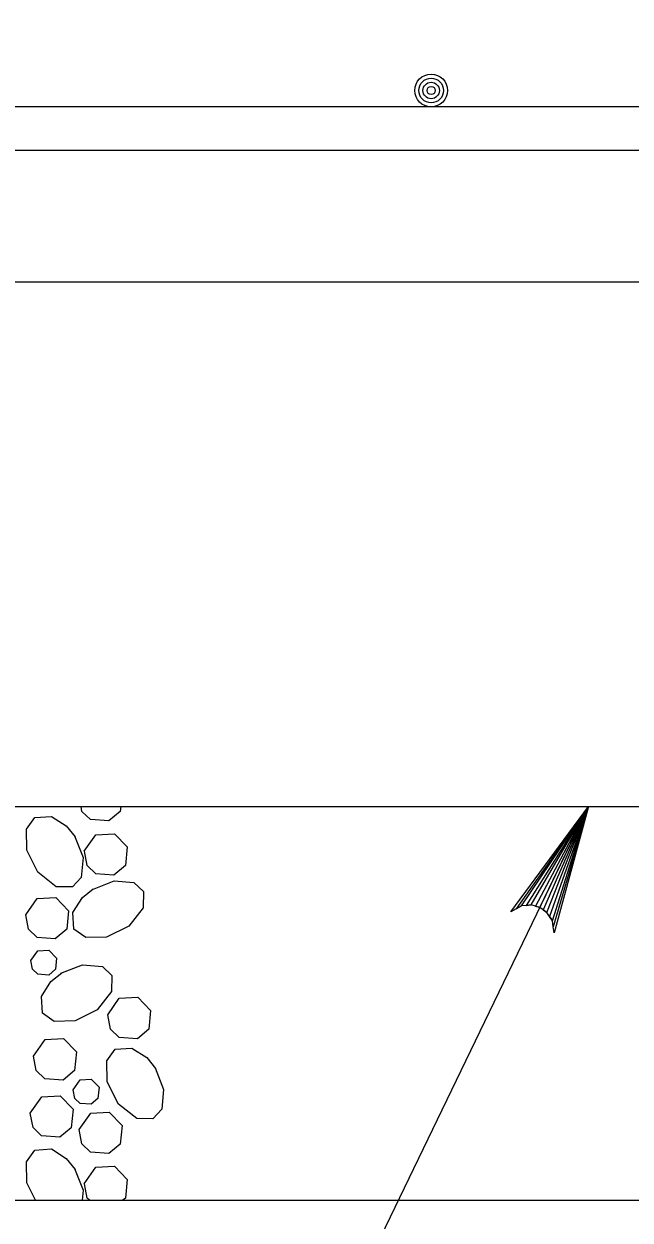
# Model space of a CAD drawing. Extents: x 636530 to 644067, y 294168 to 299122.
# Drawn here: x 640331.07 to 640345.16, y 295475.49 to 295503.28 of the extents above; entities that cross this region are included whole.
import ezdxf

# ---------------------------------------------------------------- set-up
doc = ezdxf.new("R2010")
doc.units = 0
doc.layers.add('1', color=7, linetype='Continuous')

msp = doc.modelspace()

# ---------------------------------------------------------------- linework, layer by layer
at = {"layer": '1'}
for p, q in [((640352.935, 295501.351), (640319.407, 295501.351)), ((640353.442, 295500.336), (640319.914, 295500.336)), ((640062.437, 295497.288), (640355.474, 295497.288)), ((640323.038, 295497.288), (640387.91, 295497.288)), ((640323.038, 295485.096), (640387.91, 295485.096)), ((640344.187, 295485.096), (640335.078, 295466.243)), ((640316.942, 295475.952), (640394.006, 295475.952))]:
    msp.add_line(p, q, dxfattribs=at)
for points in [[(640333.322, 295485.096), (640333.31, 295484.982), (640333.045, 295484.762), (640332.621, 295484.793), (640332.422, 295484.986), (640332.4, 295485.096)], [(640334.178, 295485.094), (640334.182, 295485.096)], [(640344.187, 295485.096), (640343.393, 295482.167), (640343.371, 295482.305), (640343.35, 295482.443), (640343.285, 295482.54), (640343.221, 295482.637), (640343.139, 295482.695), (640343.056, 295482.754), (640342.958, 295482.783), (640342.861, 295482.811), (640342.745, 295482.801), (640342.629, 295482.791), (640342.508, 295482.722), (640342.386, 295482.653), (640344.187, 295485.096), (640342.508, 295482.722), (640342.629, 295482.791), (640344.187, 295485.096), (640342.745, 295482.801), (640342.861, 295482.811), (640344.187, 295485.096), (640342.958, 295482.783), (640343.056, 295482.754), (640344.187, 295485.096), (640343.139, 295482.695), (640343.221, 295482.637), (640344.187, 295485.096), (640343.285, 295482.54), (640343.35, 295482.443), (640344.187, 295485.096), (640343.371, 295482.305)], [(640332.248, 295484.414), (640332.447, 295483.911), (640332.407, 295483.449), (640332.199, 295483.229), (640331.824, 295483.236), (640331.397, 295483.57), (640331.14, 295484.085), (640331.131, 295484.57), (640331.326, 295484.843), (640331.712, 295484.869), (640332.058, 295484.648), (640332.261, 295484.394)], [(640332.476, 295484.06), (640332.745, 295484.443), (640333.175, 295484.467), (640333.473, 295484.158), (640333.43, 295483.724), (640333.165, 295483.503), (640332.741, 295483.534), (640332.541, 295483.727), (640332.477, 295484.06)], [(640332.664, 295483.171), (640333.168, 295483.37), (640333.63, 295483.33), (640333.849, 295483.121), (640333.842, 295482.746), (640333.509, 295482.32), (640332.994, 295482.063), (640332.508, 295482.054), (640332.235, 295482.248), (640332.209, 295482.635), (640332.431, 295482.981), (640332.685, 295483.183)], [(640331.114, 295482.581), (640331.383, 295482.963), (640331.812, 295482.988), (640332.11, 295482.678), (640332.067, 295482.245), (640331.802, 295482.024), (640331.378, 295482.055), (640331.179, 295482.248), (640331.114, 295482.581)], [(640331.236, 295481.518), (640331.398, 295481.748), (640331.655, 295481.762), (640331.834, 295481.577), (640331.808, 295481.317), (640331.649, 295481.184), (640331.395, 295481.203), (640331.275, 295481.319), (640331.236, 295481.518)], [(640331.933, 295481.224), (640332.436, 295481.423), (640332.898, 295481.383), (640333.118, 295481.174), (640333.111, 295480.799), (640332.777, 295480.373), (640332.262, 295480.116), (640331.777, 295480.107), (640331.504, 295480.301), (640331.478, 295480.688), (640331.699, 295481.034), (640331.953, 295481.237)], [(640333.02, 295480.261), (640333.289, 295480.643), (640333.718, 295480.668), (640334.017, 295480.358), (640333.974, 295479.925), (640333.709, 295479.704), (640333.285, 295479.735), (640333.085, 295479.928), (640333.02, 295480.261)], [(640331.296, 295479.301), (640331.565, 295479.683), (640331.994, 295479.708), (640332.293, 295479.398), (640332.249, 295478.965), (640331.984, 295478.744), (640331.56, 295478.775), (640331.361, 295478.968), (640331.296, 295479.301)], [(640334.119, 295479.031), (640334.318, 295478.528), (640334.278, 295478.066), (640334.069, 295477.846), (640333.694, 295477.853), (640333.268, 295478.186), (640333.011, 295478.701), (640333.002, 295479.187), (640333.196, 295479.46), (640333.583, 295479.486), (640333.929, 295479.264), (640334.132, 295479.01)], [(640332.22, 295478.517), (640332.381, 295478.747), (640332.639, 295478.761), (640332.818, 295478.576), (640332.792, 295478.315), (640332.633, 295478.183), (640332.378, 295478.202), (640332.259, 295478.318), (640332.22, 295478.517)], [(640331.221, 295477.973), (640331.489, 295478.355), (640331.919, 295478.38), (640332.217, 295478.07), (640332.174, 295477.636), (640331.909, 295477.416), (640331.485, 295477.447), (640331.285, 295477.64), (640331.221, 295477.972)], [(640332.357, 295477.593), (640332.626, 295477.975), (640333.055, 295478), (640333.354, 295477.69), (640333.31, 295477.257), (640333.045, 295477.036), (640332.621, 295477.067), (640332.422, 295477.26), (640332.357, 295477.593)], [(640331.344, 295475.952), (640331.14, 295476.359), (640331.131, 295476.844), (640331.326, 295477.118), (640331.712, 295477.144), (640332.058, 295476.922), (640332.261, 295476.668)], [(640332.476, 295476.334), (640332.745, 295476.717), (640333.175, 295476.741), (640333.473, 295476.432), (640333.43, 295475.998), (640333.374, 295475.952)], [(640332.248, 295476.688), (640332.447, 295476.185), (640332.427, 295475.952)], [(640332.593, 295475.952), (640332.541, 295476.002), (640332.477, 295476.334)]]:
    msp.add_lwpolyline(points, dxfattribs=at)
for radius in [0.381, 0.286, 0.19, 0.0952]:
    msp.add_circle((640340.534, 295501.731), radius, dxfattribs=at)
msp.add_ellipse((640355.391, 295496.701), major_axis=(-55.517, 0), ratio=0.608854, dxfattribs=at)

doc.saveas('drawing.dxf')
